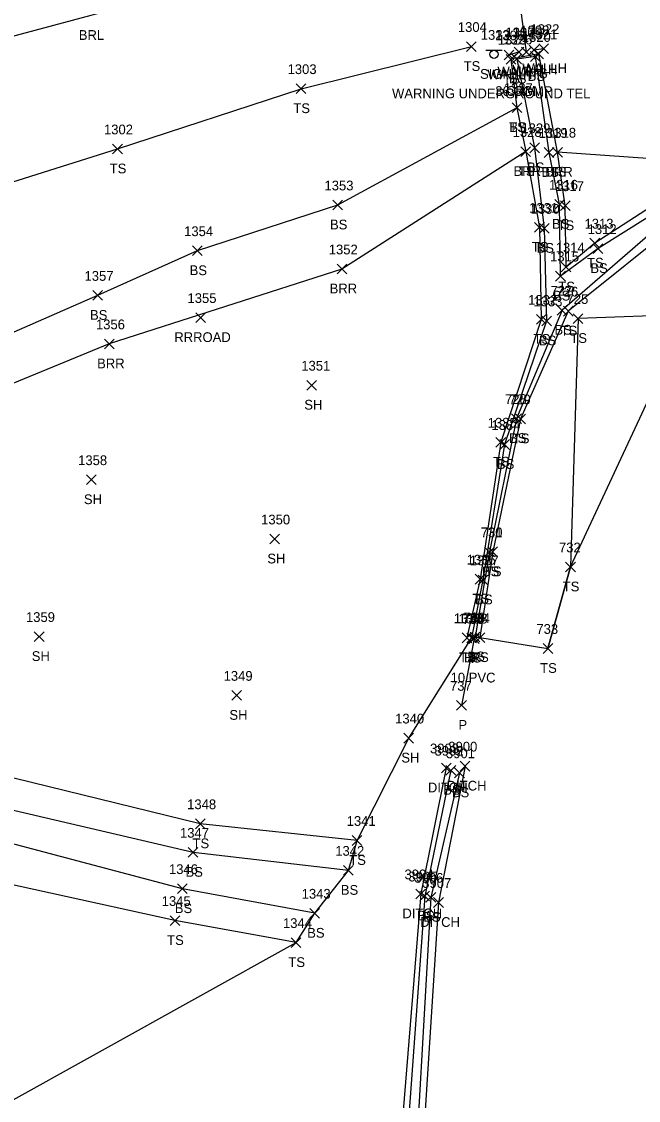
# Model space of a CAD drawing. Extents: x 1599569 to 1610055, y 642560 to 647860.
# Drawn here: x 1602393.5 to 1602520.1, y 647269.5 to 647490.7 of the extents above; entities that cross this region are included whole.
import ezdxf

# ---------------------------------------------------------------- set-up
doc = ezdxf.new("R2010")
doc.units = 0
for name, color, linetype in [('D_A', 7, 'Continuous'), ('D_C', 7, 'Continuous'), ('D_I', 7, 'Continuous'), ('D_TIC', 7, 'Continuous'), ('DCP', 7, 'Continuous'), ('DD', 7, 'Continuous'), ('DHW', 7, 'Continuous'), ('L_A', 7, 'Continuous'), ('L_I', 7, 'Continuous'), ('L_TIC', 7, 'Continuous'), ('LABL', 7, 'Continuous'), ('LELB', 7, 'Continuous'), ('LSOGP', 7, 'Continuous'), ('R_A', 7, 'Continuous'), ('R_I', 7, 'Continuous'), ('R_TIC', 7, 'Continuous'), ('S_A', 7, 'Continuous'), ('S_C', 7, 'Continuous'), ('S_I', 7, 'Continuous'), ('SSGN', 7, 'Continuous')]:
    doc.layers.add(name, color=color, linetype=linetype)

msp = doc.modelspace()

# ---------------------------------------------------------------- linework, layer by layer
at = {"layer": 'D_TIC'}
for points in [[(1602494.55, 647483.48), (1602496.55, 647485.48)], [(1602496.55, 647483.48), (1602494.55, 647485.48)], [(1602496.07, 647483.46), (1602498.07, 647485.46)], [(1602498.07, 647483.46), (1602496.07, 647485.46)], [(1602497.62, 647483.89), (1602499.62, 647485.89)], [(1602499.62, 647483.89), (1602497.62, 647485.89)], [(1602499.61, 647484.16), (1602501.61, 647486.16)], [(1602501.61, 647484.16), (1602499.61, 647486.16)], [(1602492.51, 647482.87), (1602494.51, 647484.87)], [(1602494.51, 647482.87), (1602492.51, 647484.87)], [(1602485.36, 647363.2), (1602487.36, 647365.2)], [(1602487.36, 647363.2), (1602485.36, 647365.2)], [(1602482.77, 647349.5), (1602484.77, 647351.5)], [(1602484.77, 647349.5), (1602482.77, 647351.5)], [(1602483.49, 647337.04), (1602485.49, 647339.04)], [(1602485.49, 647337.04), (1602483.49, 647339.04)], [(1602479.64, 647336.67), (1602481.64, 647338.67)], [(1602481.64, 647336.67), (1602479.64, 647338.67)], [(1602474.41, 647310.85), (1602476.41, 647312.85)], [(1602476.41, 647310.85), (1602474.41, 647312.85)], [(1602478.04, 647309.08), (1602480.04, 647311.08)], [(1602480.04, 647309.08), (1602478.04, 647311.08)]]:
    msp.add_lwpolyline(points, dxfattribs=at)
at = {"layer": 'DCP'}
for points in [[(1602488.19, 647552.16), (1602497.07, 647484.46)], [(1602486.36, 647364.2), (1602483.77, 647350.5)]]:
    msp.add_lwpolyline(points, dxfattribs=at)
at = {"layer": 'DD'}
for points in [[(1602480.64, 647337.67), (1602475.41, 647311.85), (1602469.83, 647243.04), (1602466.89, 647180.12), (1602456.04, 647131.96), (1602457.38, 647101.53)], [(1602484.49, 647338.04), (1602479.04, 647310.08), (1602474.53, 647239.73), (1602470.54, 647176.59), (1602458.99, 647131.68), (1602463.1, 647102.21)]]:
    msp.add_lwpolyline(points, dxfattribs=at)
at = {"layer": 'DHW'}
for points in [[(1602498.62, 647484.89), (1602500.61, 647485.16)], [(1602493.51, 647483.87), (1602495.55, 647484.48)]]:
    msp.add_lwpolyline(points, dxfattribs=at)
at = {"layer": 'L_TIC'}
for points in [[(1602484.79, 647484.59), (1602486.79, 647486.59)], [(1602486.79, 647484.59), (1602484.79, 647486.59)], [(1602498.61, 647483.09), (1602500.61, 647485.09)], [(1602500.61, 647483.09), (1602498.61, 647485.09)], [(1602492.9, 647481.98), (1602494.9, 647483.98)], [(1602494.9, 647481.98), (1602492.9, 647483.98)], [(1602494.09, 647482.03), (1602496.09, 647484.03)], [(1602496.09, 647482.03), (1602494.09, 647484.03)], [(1602497.92, 647482.55), (1602499.92, 647484.55)], [(1602499.92, 647482.55), (1602497.92, 647484.55)], [(1602449.85, 647475.95), (1602451.85, 647477.95)], [(1602451.85, 647475.95), (1602449.85, 647477.95)], [(1602494.14, 647472.06), (1602496.14, 647474.06)], [(1602496.14, 647472.06), (1602494.14, 647474.06)], [(1602494.14, 647472.06), (1602496.14, 647474.06)], [(1602496.14, 647472.06), (1602494.14, 647474.06)], [(1602412.17, 647463.59), (1602414.17, 647465.59)], [(1602414.17, 647463.59), (1602412.17, 647465.59)], [(1602497.76, 647463.83), (1602499.76, 647465.83)], [(1602499.76, 647463.83), (1602497.76, 647465.83)], [(1602495.95, 647463.06), (1602497.95, 647465.06)], [(1602497.95, 647463.06), (1602495.95, 647465.06)], [(1602495.95, 647463.06), (1602497.95, 647465.06)], [(1602497.95, 647463.06), (1602495.95, 647465.06)], [(1602500.73, 647462.87), (1602502.73, 647464.87)], [(1602502.73, 647462.87), (1602500.73, 647464.87)], [(1602502.46, 647462.92), (1602504.46, 647464.92)], [(1602504.46, 647462.92), (1602502.46, 647464.92)], [(1602502.46, 647462.92), (1602504.46, 647464.92)], [(1602504.46, 647462.92), (1602502.46, 647464.92)], [(1602457.34, 647452.1), (1602459.34, 647454.1)], [(1602459.34, 647452.1), (1602457.34, 647454.1)], [(1602502.89, 647452.25), (1602504.89, 647454.25)], [(1602504.89, 647452.25), (1602502.89, 647454.25)], [(1602504.06, 647451.95), (1602506.06, 647453.95)], [(1602506.06, 647451.95), (1602504.06, 647453.95)], [(1602498.78, 647447.52), (1602500.78, 647449.52)], [(1602500.78, 647447.52), (1602498.78, 647449.52)], [(1602499.74, 647447.31), (1602501.74, 647449.31)], [(1602501.74, 647447.31), (1602499.74, 647449.31)], [(1602510.13, 647444.27), (1602512.13, 647446.27)], [(1602512.13, 647444.27), (1602510.13, 647446.27)], [(1602428.54, 647442.72), (1602430.54, 647444.72)], [(1602430.54, 647442.72), (1602428.54, 647444.72)], [(1602510.78, 647443.16), (1602512.78, 647445.16)], [(1602512.78, 647443.16), (1602510.78, 647445.16)], [(1602458.22, 647438.98), (1602460.22, 647440.98)], [(1602460.22, 647438.98), (1602458.22, 647440.98)], [(1602504.22, 647439.37), (1602506.22, 647441.37)], [(1602506.22, 647439.37), (1602504.22, 647441.37)], [(1602503.08, 647437.52), (1602505.08, 647439.52)], [(1602505.08, 647437.52), (1602503.08, 647439.52)], [(1602408.1, 647433.56), (1602410.1, 647435.56)], [(1602410.1, 647433.56), (1602408.1, 647435.56)], [(1602503.4, 647430.52), (1602505.4, 647432.52)], [(1602505.4, 647430.52), (1602503.4, 647432.52)], [(1602504.68, 647430.34), (1602506.68, 647432.34)], [(1602506.68, 647430.34), (1602504.68, 647432.34)], [(1602504.68, 647430.34), (1602506.68, 647432.34)], [(1602506.68, 647430.34), (1602504.68, 647432.34)], [(1602499.13, 647428.64), (1602501.13, 647430.64)], [(1602501.13, 647428.64), (1602499.13, 647430.64)], [(1602500.22, 647428.33), (1602502.22, 647430.33)], [(1602502.22, 647428.33), (1602500.22, 647430.33)], [(1602506.69, 647428.82), (1602508.69, 647430.82)], [(1602508.69, 647428.82), (1602506.69, 647430.82)], [(1602410.5, 647423.62), (1602412.5, 647425.62)], [(1602412.5, 647423.62), (1602410.5, 647425.62)], [(1602452.02, 647415.15), (1602454.02, 647417.15)], [(1602454.02, 647415.15), (1602452.02, 647417.15)], [(1602494.06, 647408.31), (1602496.06, 647410.31)], [(1602496.06, 647408.31), (1602494.06, 647410.31)], [(1602494.89, 647408.25), (1602496.89, 647410.25)], [(1602496.89, 647408.25), (1602494.89, 647410.25)], [(1602490.84, 647403.46), (1602492.84, 647405.46)], [(1602492.84, 647403.46), (1602490.84, 647405.46)], [(1602491.6, 647402.99), (1602493.6, 647404.99)], [(1602493.6, 647402.99), (1602491.6, 647404.99)], [(1602406.79, 647395.77), (1602408.79, 647397.77)], [(1602408.79, 647395.77), (1602406.79, 647397.77)], [(1602444.43, 647383.61), (1602446.43, 647385.61)], [(1602446.43, 647383.61), (1602444.43, 647385.61)], [(1602488.51, 647380.97), (1602490.51, 647382.97)], [(1602490.51, 647380.97), (1602488.51, 647382.97)], [(1602489.17, 647380.99), (1602491.17, 647382.99)], [(1602491.17, 647380.99), (1602489.17, 647382.99)], [(1602505.13, 647377.88), (1602507.13, 647379.88)], [(1602507.13, 647377.88), (1602505.13, 647379.88)], [(1602486.58, 647375.38), (1602488.58, 647377.38)], [(1602488.58, 647375.38), (1602486.58, 647377.38)], [(1602487.17, 647375.23), (1602489.17, 647377.23)], [(1602489.17, 647375.23), (1602487.17, 647377.23)], [(1602396.1, 647363.61), (1602398.1, 647365.61)], [(1602398.1, 647363.61), (1602396.1, 647365.61)], [(1602483.88, 647363.35), (1602485.88, 647365.35)], [(1602485.88, 647363.35), (1602483.88, 647365.35)], [(1602484.85, 647363.3), (1602486.85, 647365.3)], [(1602486.85, 647363.3), (1602484.85, 647365.3)], [(1602485.55, 647363.53), (1602487.55, 647365.53)], [(1602487.55, 647363.53), (1602485.55, 647365.53)], [(1602486.54, 647363.39), (1602488.54, 647365.39)], [(1602488.54, 647363.39), (1602486.54, 647365.39)], [(1602500.5, 647361.17), (1602502.5, 647363.17)], [(1602502.5, 647361.17), (1602500.5, 647363.17)], [(1602436.65, 647351.55), (1602438.65, 647353.55)], [(1602438.65, 647351.55), (1602436.65, 647353.55)], [(1602471.93, 647342.79), (1602473.93, 647344.79)], [(1602473.93, 647342.79), (1602471.93, 647344.79)], [(1602480.57, 647336.19), (1602482.57, 647338.19)], [(1602482.57, 647336.19), (1602480.57, 647338.19)], [(1602482.35, 647335.67), (1602484.35, 647337.67)], [(1602484.35, 647335.67), (1602482.35, 647337.67)], [(1602429.16, 647325.22), (1602431.16, 647327.22)], [(1602431.16, 647325.22), (1602429.16, 647327.22)], [(1602461.33, 647321.8), (1602463.33, 647323.8)], [(1602463.33, 647321.8), (1602461.33, 647323.8)], [(1602427.69, 647319.37), (1602429.69, 647321.37)], [(1602429.69, 647319.37), (1602427.69, 647321.37)], [(1602459.56, 647315.67), (1602461.56, 647317.67)], [(1602461.56, 647315.67), (1602459.56, 647317.67)], [(1602425.49, 647311.92), (1602427.49, 647313.92)], [(1602427.49, 647311.92), (1602425.49, 647313.92)], [(1602475.21, 647310.4), (1602477.21, 647312.4)], [(1602477.21, 647310.4), (1602475.21, 647312.4)], [(1602476.48, 647310.14), (1602478.48, 647312.14)], [(1602478.48, 647310.14), (1602476.48, 647312.14)], [(1602452.66, 647306.87), (1602454.66, 647308.87)], [(1602454.66, 647306.87), (1602452.66, 647308.87)], [(1602423.95, 647305.38), (1602425.95, 647307.38)], [(1602425.95, 647305.38), (1602423.95, 647307.38)], [(1602448.83, 647300.86), (1602450.83, 647302.86)], [(1602450.83, 647300.86), (1602448.83, 647302.86)]]:
    msp.add_lwpolyline(points, dxfattribs=at)
at = {"layer": 'LABL'}
for points in [[(1602538.93, 647499.63), (1602515.77, 647504.47), (1602496.79, 647503.69), (1602468.13, 647504.07), (1602437.38, 647499.25), (1602407.68, 647491.96), (1602380.84, 647484.75), (1602352.64, 647480.69), (1602316.1, 647467.92), (1602276.24, 647459.53), (1602242.61, 647451.62), (1602210.76, 647444.17), (1602175.3, 647438.09), (1602137.9, 647426.83), (1602105.59, 647414.57), (1602070.4, 647404.05), (1602026.56, 647383.89), (1602007.33, 647369.55), (1602002.68, 647344.03), (1602051.38, 647339.86)], [(1602538.93, 647499.63), (1602532.37, 647482.57), (1602522.9, 647462.57), (1602503.46, 647463.92)], [(1602496.95, 647464.06), (1602459.22, 647439.98), (1602411.5, 647424.62), (1602337.77, 647394.37), (1602303.76, 647379.12), (1602250.14, 647367.86), (1602213.09, 647366.56), (1602180.06, 647361.46), (1602139.68, 647347.75), (1602092.2, 647333.52), (1602051.38, 647339.86)]]:
    msp.add_lwpolyline(points, dxfattribs=at)
at = {"layer": 'LELB'}
for points in [[(1601875.37, 647298.23), (1601899.27, 647311.46), (1601933.4, 647328.44), (1601966.96, 647349.6), (1601991.6, 647361.72), (1602007.33, 647369.55), (1602053.05, 647388.73), (1602108.48, 647405.48), (1602138.7, 647415.54), (1602162.27, 647422.58), (1602191.63, 647430.16), (1602222.72, 647436.69), (1602253.77, 647437.09), (1602274.71, 647434), (1602308.64, 647432.46), (1602335.54, 647436.29), (1602372.31, 647451.76), (1602413.17, 647464.59), (1602450.85, 647476.95), (1602485.79, 647485.59)], [(1602640.21, 647454.77), (1602609.56, 647462.81), (1602617.12, 647471.95), (1602618.87, 647480.44), (1602613.97, 647481.29), (1602601.14, 647464.17), (1602569.82, 647465.75), (1602549.1, 647463.48), (1602526.25, 647455.07), (1602511.13, 647445.27), (1602505.22, 647440.37), (1602505.06, 647452.95), (1602503.46, 647463.92), (1602499.61, 647484.09), (1602493.9, 647482.98), (1602495.14, 647473.06), (1602496.95, 647464.06), (1602499.78, 647448.52), (1602500.13, 647429.64), (1602491.84, 647404.46), (1602487.58, 647376.38), (1602484.88, 647364.35)], [(1602569.34, 647464.61), (1602549.27, 647462.3), (1602527.18, 647453.79), (1602511.78, 647444.16), (1602504.08, 647438.52), (1602503.89, 647453.25), (1602501.73, 647463.87), (1602498.92, 647483.55), (1602495.09, 647483.03), (1602498.76, 647464.83), (1602500.74, 647448.31), (1602501.22, 647429.33), (1602492.6, 647403.99), (1602488.17, 647376.23), (1602485.85, 647364.3)], [(1602495.14, 647473.06), (1602458.34, 647453.1), (1602429.54, 647443.72), (1602409.1, 647434.56), (1602336.93, 647402.97), (1602302.05, 647391.78), (1602247.55, 647384.98), (1602215.85, 647383.22), (1602171.44, 647377.68), (1602139.34, 647373.29), (1602137.15, 647371.2), (1602092.2, 647333.52), (1602059.04, 647322.21), (1602026.95, 647294.33), (1601982.37, 647269.76)], [(1602941.78, 647364.94), (1602916.7, 647374.33), (1602878.74, 647383.8), (1602864.18, 647385.07), (1602847.83, 647371.45), (1602840.84, 647371.94), (1602817.04, 647381.69), (1602769.81, 647402.39), (1602730.45, 647422.72), (1602686.99, 647437.34), (1602646.16, 647448.05), (1602607.13, 647455.67), (1602560.59, 647462.73), (1602528.15, 647452.11), (1602504.4, 647431.52), (1602495.06, 647409.31), (1602489.51, 647381.97), (1602486.55, 647364.53)], [(1602941.34, 647363.29), (1602915.67, 647371.75), (1602877.66, 647379.52), (1602865.48, 647379.11), (1602848.78, 647367.3), (1602839.38, 647367.46), (1602815.63, 647378.56), (1602768.2, 647398.54), (1602730, 647421.7), (1602686.76, 647436.3), (1602645.94, 647446.93), (1602606.96, 647454.27), (1602560.51, 647460.83), (1602529.36, 647450.31), (1602505.68, 647431.34)], [(1602505.68, 647431.34), (1602495.89, 647409.25), (1602490.17, 647381.99), (1602487.54, 647364.39)], [(1602839.57, 647352.07), (1602813.03, 647373.12), (1602764.75, 647390.08), (1602724.91, 647402.52), (1602674.58, 647411.62), (1602638.54, 647420.26), (1602596.7, 647426.6), (1602560.99, 647425.29), (1602530.32, 647430.66), (1602507.69, 647429.82), (1602506.13, 647378.88), (1602501.5, 647362.17)], [(1602462.33, 647322.8), (1602430.16, 647326.22), (1602385.11, 647337.21), (1602338.84, 647344.98), (1602295.47, 647348.61)], [(1602460.56, 647316.67), (1602428.69, 647320.37), (1602382.43, 647331.14), (1602338.96, 647340.33), (1602295.47, 647348.61)], [(1602453.66, 647307.87), (1602426.49, 647312.92), (1602378.67, 647325.52), (1602337.98, 647334.54), (1602295.47, 647348.61)], [(1602449.83, 647301.86), (1602424.95, 647306.38), (1602373.82, 647317.61), (1602337.45, 647329.22), (1602295.47, 647348.61)], [(1602481.57, 647337.19), (1602476.21, 647311.4), (1602471.21, 647241.91), (1602468.55, 647178.76), (1602457.01, 647131.86), (1602459.52, 647101.25)], [(1602483.35, 647336.67), (1602477.48, 647311.14), (1602473.43, 647240.57), (1602469.46, 647177.82), (1602458.07, 647131.68), (1602461.17, 647101.43)]]:
    msp.add_lwpolyline(points, dxfattribs=at)
at = {"layer": 'LSOGP'}
msp.add_lwpolyline([(1602254.53, 647178.83), (1602291.22, 647199.13), (1602313.63, 647215.92), (1602341.47, 647237.55), (1602366.54, 647253.73), (1602389.31, 647268.29), (1602449.83, 647301.87), (1602453.66, 647307.87), (1602460.55, 647316.67), (1602462.33, 647322.8), (1602472.93, 647343.79), (1602485.85, 647364.3), (1602486.56, 647364.52), (1602487.54, 647364.39), (1602501.5, 647362.17), (1602506.13, 647378.88), (1602530.31, 647430.66), (1602560.99, 647425.29), (1602596.7, 647426.6), (1602638.54, 647420.26), (1602674.58, 647411.62)], dxfattribs=at)
at = {"layer": 'R_TIC'}
for points in [[(1602429.24, 647429.01), (1602431.24, 647431.01)], [(1602431.24, 647429.01), (1602429.24, 647431.01)]]:
    msp.add_lwpolyline(points, dxfattribs=at)
at = {"layer": 'SSGN'}
for p, q in [((1602488.78, 647484.83), (1602492.12, 647484.83)), ((1602490.43, 647484), (1602490.43, 647484))]:
    msp.add_line(p, q, dxfattribs=at)
msp.add_circle((1602490.43, 647484), 0.833, dxfattribs=at)

# ---------------------------------------------------------------- texts
at = {"layer": 'D_A'}
for s, p in [('WALLH', (1602489.1, 647478.87)), ('WALLH', (1602491.14, 647479.48)), ('WALLH', (1602494.21, 647479.89)), ('WALLH', (1602496.2, 647480.16)), ('P', (1602496.45, 647479.46)), ('P', (1602485.73, 647359.2)), ('P', (1602483.15, 647345.5)), ('DITCH', (1602476.87, 647332.67)), ('DITCH', (1602480.73, 647333.04)), ('DITCH', (1602471.64, 647306.85)), ('DITCH', (1602475.28, 647305.08))]:
    msp.add_text(s, height=2, dxfattribs=at).set_placement(p)
at = {"layer": 'D_C'}
for s, p in [('36 CGMP', (1602490.7, 647475.46)), ('CRM', (1602492.92, 647475.48)), ('10 PVC', (1602481.53, 647355.2))]:
    msp.add_text(s, height=2, dxfattribs=at).set_placement(p)
at = {"layer": 'D_I'}
for s, p in [('1307', (1602492.78, 647487.48)), ('1305', (1602494.3, 647487.46)), ('1308', (1602495.85, 647487.89)), ('1322', (1602497.91, 647488.16)), ('1306', (1602490.68, 647486.87)), ('736', (1602483.94, 647367.2)), ('737', (1602481.41, 647353.5)), ('3903', (1602477.3, 647340.67)), ('3900', (1602481.06, 647341.04)), ('3904', (1602472.07, 647314.85)), ('3907', (1602475.71, 647313.08))]:
    msp.add_text(s, height=2, dxfattribs=at).set_placement(p)
at = {"layer": 'L_A'}
for s, p in [('BRL', (1602405.23, 647486.96)), ('TS', (1602484.2, 647480.59)), ('BS', (1602497.36, 647478.55)), ('TS', (1602498.02, 647479.09)), ('TS', (1602492.31, 647477.98)), ('BS', (1602493.53, 647478.03)), ('TS', (1602449.26, 647471.95)), ('TS', (1602493.55, 647468.06)), ('BS', (1602493.58, 647468.06)), ('TS', (1602411.58, 647459.59)), ('BRR', (1602494.44, 647459.06)), ('TS', (1602495.36, 647459.06)), ('BS', (1602497.2, 647459.83)), ('BS', (1602500.17, 647458.87)), ('BRR', (1602500.95, 647458.92)), ('TS', (1602501.87, 647458.92)), ('BS', (1602456.78, 647448.1)), ('BS', (1602502.33, 647448.25)), ('TS', (1602503.47, 647447.95)), ('TS', (1602498.19, 647443.52)), ('BS', (1602499.18, 647443.31)), ('TS', (1602509.54, 647440.27)), ('BS', (1602510.22, 647439.16)), ('BS', (1602427.98, 647438.72)), ('BRR', (1602456.71, 647434.98)), ('TS', (1602503.63, 647435.37)), ('BS', (1602502.52, 647433.52)), ('BS', (1602407.54, 647429.56)), ('BS', (1602502.84, 647426.52)), ('TS', (1602504.09, 647426.34)), ('TS', (1602504.09, 647426.34)), ('TS', (1602498.54, 647424.64)), ('BS', (1602499.66, 647424.33)), ('TS', (1602506.1, 647424.82)), ('BRR', (1602408.99, 647419.62)), ('SH', (1602451.51, 647411.15)), ('BS', (1602493.5, 647404.31)), ('TS', (1602494.3, 647404.25)), ('TS', (1602490.25, 647399.46)), ('BS', (1602491.05, 647398.99)), ('SH', (1602406.28, 647391.77)), ('SH', (1602443.92, 647379.61)), ('BS', (1602487.95, 647376.97)), ('TS', (1602488.57, 647376.99)), ('TS', (1602504.54, 647373.88)), ('TS', (1602485.99, 647371.38)), ('BS', (1602486.61, 647371.23)), ('SH', (1602395.58, 647359.61)), ('TS', (1602483.29, 647359.35)), ('BS', (1602484.29, 647359.3)), ('BS', (1602484.99, 647359.53)), ('TS', (1602485.95, 647359.39)), ('TS', (1602499.91, 647357.17)), ('SH', (1602436.14, 647347.55)), ('SH', (1602471.42, 647338.79)), ('BS', (1602480.02, 647332.19)), ('BS', (1602481.79, 647331.67)), ('TS', (1602428.57, 647321.22)), ('TS', (1602460.74, 647317.8)), ('BS', (1602427.13, 647315.37)), ('BS', (1602459, 647311.67)), ('BS', (1602424.93, 647307.92)), ('BS', (1602474.65, 647306.4)), ('BS', (1602475.92, 647306.14)), ('BS', (1602452.1, 647302.87)), ('TS', (1602423.36, 647301.38)), ('TS', (1602448.24, 647296.86))]:
    msp.add_text(s, height=2, dxfattribs=at).set_placement(p)
at = {"layer": 'L_I'}
for s, p in [('1304', (1602483.02, 647488.59)), ('1325', (1602491.21, 647485.98)), ('1326', (1602492.34, 647486.03)), ('1320', (1602496.14, 647486.55)), ('1321', (1602497.48, 647487.09)), ('1303', (1602448.08, 647479.95)), ('1327', (1602492.44, 647476.06)), ('1327', (1602492.44, 647476.06)), ('1302', (1602410.4, 647467.59)), ('1329', (1602496.06, 647467.83)), ('1328', (1602494.26, 647467.06)), ('1328', (1602494.26, 647467.06)), ('1319', (1602499.59, 647466.87)), ('1318', (1602501.33, 647466.92)), ('1318', (1602501.33, 647466.92)), ('1353', (1602455.65, 647456.1)), ('1316', (1602501.71, 647456.25)), ('1317', (1602502.94, 647455.95)), ('1331', (1602497.65, 647451.52)), ('1330', (1602497.96, 647451.31)), ('1313', (1602509.01, 647448.27)), ('1354', (1602426.85, 647446.72)), ('1312', (1602509.65, 647447.16)), ('1314', (1602503.1, 647443.37)), ('1352', (1602456.53, 647442.98)), ('1315', (1602501.95, 647441.52)), ('1357', (1602406.41, 647437.56)), ('727', (1602502.04, 647434.52)), ('726', (1602503.26, 647434.34)), ('726', (1602503.26, 647434.34)), ('1332', (1602497.44, 647432.64)), ('1333', (1602498.53, 647432.33)), ('725', (1602505.33, 647432.82)), ('1356', (1602408.75, 647427.62)), ('1351', (1602450.89, 647419.15)), ('728', (1602492.7, 647412.31)), ('729', (1602493.52, 647412.25)), ('1335', (1602489.15, 647407.46)), ('1334', (1602489.91, 647406.99)), ('1358', (1602405.1, 647399.77)), ('1350', (1602442.65, 647387.61)), ('730', (1602487.72, 647384.99)), ('731', (1602487.72, 647384.97)), ('732', (1602503.77, 647381.88)), ('1336', (1602484.83, 647379.38)), ('1337', (1602485.47, 647379.23)), ('1359', (1602394.39, 647367.61)), ('1339', (1602482.18, 647367.35)), ('1338', (1602483.16, 647367.3)), ('735', (1602484.19, 647367.53)), ('734', (1602485.17, 647367.39)), ('733', (1602499.14, 647365.17)), ('1349', (1602434.95, 647355.55)), ('1340', (1602470.15, 647346.79)), ('3902', (1602478.24, 647340.19)), ('3901', (1602480.58, 647339.67)), ('1348', (1602427.47, 647329.22)), ('1341', (1602460.21, 647325.8)), ('1347', (1602426, 647323.37)), ('1342', (1602457.86, 647319.67)), ('1346', (1602423.74, 647315.92)), ('3905', (1602472.88, 647314.4)), ('3906', (1602474.08, 647314.14)), ('1343', (1602450.97, 647310.87)), ('1345', (1602422.25, 647309.38)), ('1344', (1602447.13, 647304.86))]:
    msp.add_text(s, height=2, dxfattribs=at).set_placement(p)
at = {"layer": 'R_A'}
msp.add_text('RRROAD', height=2, dxfattribs=at).set_placement((1602424.83, 647425.01))
at = {"layer": 'R_I'}
msp.add_text('1355', height=2, dxfattribs=at).set_placement((1602427.54, 647433.01))
at = {"layer": 'S_A'}
msp.add_text('SIGN', height=2, dxfattribs=at).set_placement((1602487.57, 647478.98))
at = {"layer": 'S_C'}
msp.add_text('WARNING UNDERGROUND TEL', height=2, dxfattribs=at).set_placement((1602469.51, 647474.98))
at = {"layer": 'S_I'}
msp.add_text('1323', height=2, dxfattribs=at).set_placement((1602487.72, 647486.98))

doc.saveas('drawing.dxf')
